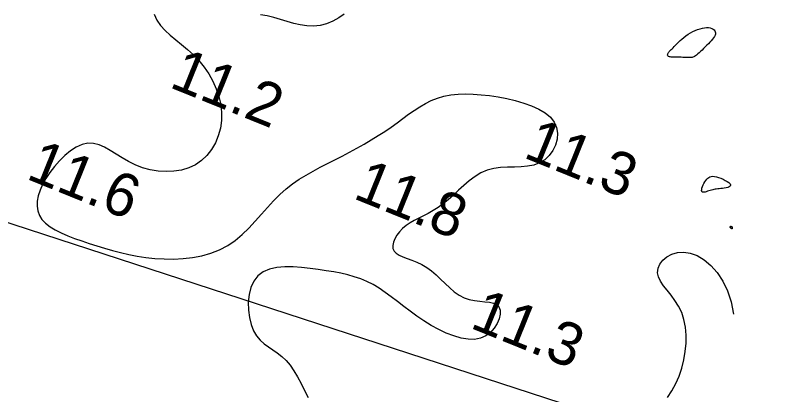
# Model space of a CAD drawing. Extents: x 3040093 to 3056816, y 408076 to 509144.
# Drawn here: x 3043905.5 to 3043994.5, y 438584.6 to 438628.7 of the extents above; entities that cross this region are included whole.
import ezdxf

# ---------------------------------------------------------------- set-up
doc = ezdxf.new("R2010")
doc.units = 0
for name, color, linetype in [('V-ANNO-TEXT', 7, 'Continuous'), ('V-CHAN-CONT-EL12-1112', 7, 'Continuous'), ('V-TOPO-SOUN-0810', 7, 'Continuous')]:
    doc.layers.add(name, color=color, linetype=linetype)

msp = doc.modelspace()

# ---------------------------------------------------------------- linework, layer by layer
at = {"layer": 'V-ANNO-TEXT'}
msp.add_line((3042957.419, 438912.824), (3044893.219, 438282.936), dxfattribs=at)
at = {"layer": 'V-CHAN-CONT-EL12-1112'}
for points in [[(3043921.691, 438628.841), (3043922, 438628.145), (3043922.427, 438627.521), (3043922.95, 438626.947), (3043923.548, 438626.403), (3043924.199, 438625.87), (3043924.88, 438625.328), (3043925.571, 438624.755), (3043926.248, 438624.132), (3043926.893, 438623.443), (3043927.492, 438622.693), (3043928.035, 438621.89), (3043928.512, 438621.044), (3043928.911, 438620.164), (3043929.221, 438619.259), (3043929.433, 438618.338), (3043929.536, 438617.41), (3043929.521, 438616.484), (3043929.39, 438615.576), (3043929.151, 438614.7), (3043928.807, 438613.872), (3043928.364, 438613.105), (3043927.828, 438612.417), (3043927.203, 438611.821), (3043926.495, 438611.334), (3043925.712, 438610.966), (3043924.869, 438610.714), (3043923.981, 438610.574), (3043923.068, 438610.538), (3043922.145, 438610.6), (3043921.231, 438610.754), (3043920.341, 438610.994), (3043919.493, 438611.314), (3043918.7, 438611.703), (3043917.956, 438612.134), (3043917.251, 438612.575), (3043916.576, 438612.996), (3043915.921, 438613.364), (3043915.275, 438613.648), (3043914.63, 438613.816), (3043913.975, 438613.838), (3043913.303, 438613.69), (3043912.624, 438613.389), (3043911.951, 438612.958), (3043911.294, 438612.423), (3043910.668, 438611.808), (3043910.083, 438611.137), (3043909.553, 438610.436), (3043909.091, 438609.73), (3043908.706, 438609.038), (3043908.405, 438608.368), (3043908.193, 438607.723), (3043908.074, 438607.105), (3043908.053, 438606.517), (3043908.136, 438605.962), (3043908.326, 438605.443), (3043908.629, 438604.962), (3043909.045, 438604.523), (3043909.566, 438604.119), (3043910.177, 438603.748), (3043910.867, 438603.403), (3043911.62, 438603.079), (3043912.425, 438602.772), (3043913.269, 438602.477), (3043914.137, 438602.189), (3043915.02, 438601.903), (3043915.918, 438601.626), (3043916.833, 438601.361), (3043917.769, 438601.115), (3043918.728, 438600.895), (3043919.713, 438600.705), (3043920.726, 438600.551), (3043921.772, 438600.439), (3043922.849, 438600.376), (3043923.948, 438600.368), (3043925.054, 438600.425), (3043926.156, 438600.553), (3043927.239, 438600.76), (3043928.29, 438601.055), (3043929.297, 438601.445), (3043930.245, 438601.938), (3043931.127, 438602.537), (3043931.949, 438603.224), (3043932.723, 438603.975), (3043933.462, 438604.767), (3043934.177, 438605.577), (3043934.88, 438606.38), (3043935.584, 438607.154), (3043936.299, 438607.876), (3043937.036, 438608.527), (3043937.795, 438609.114), (3043938.574, 438609.647), (3043939.371, 438610.137), (3043940.184, 438610.596), (3043941.011, 438611.036), (3043941.85, 438611.466), (3043942.699, 438611.899), (3043943.555, 438612.343), (3043944.413, 438612.8), (3043945.267, 438613.268), (3043946.111, 438613.745), (3043946.939, 438614.23), (3043947.745, 438614.722), (3043948.522, 438615.219), (3043949.266, 438615.72), (3043949.972, 438616.223), (3043950.648, 438616.719), (3043951.305, 438617.201), (3043951.953, 438617.659), (3043952.602, 438618.085), (3043953.263, 438618.471), (3043953.947, 438618.806), (3043954.663, 438619.084), (3043955.42, 438619.297), (3043956.218, 438619.446), (3043957.053, 438619.536), (3043957.924, 438619.57), (3043958.828, 438619.551), (3043959.762, 438619.484), (3043960.724, 438619.371), (3043961.712, 438619.217), (3043962.718, 438619.023), (3043963.721, 438618.788), (3043964.696, 438618.506), (3043965.617, 438618.176), (3043966.458, 438617.793), (3043967.194, 438617.353), (3043967.799, 438616.853), (3043968.248, 438616.288), (3043968.522, 438615.66), (3043968.628, 438614.991), (3043968.58, 438614.305), (3043968.394, 438613.629), (3043968.083, 438612.989), (3043967.662, 438612.411), (3043967.144, 438611.921), (3043966.545, 438611.544), (3043965.879, 438611.297), (3043965.159, 438611.157), (3043964.398, 438611.089), (3043963.61, 438611.062), (3043962.808, 438611.042), (3043962.005, 438610.997), (3043961.215, 438610.891), (3043960.452, 438610.694), (3043959.725, 438610.381), (3043959.033, 438609.968), (3043958.37, 438609.479), (3043957.732, 438608.94), (3043957.114, 438608.376), (3043956.51, 438607.812), (3043955.916, 438607.272), (3043955.328, 438606.782), (3043954.741, 438606.36), (3043954.158, 438605.998), (3043953.585, 438605.682), (3043953.026, 438605.396), (3043952.486, 438605.126), (3043951.969, 438604.857), (3043951.481, 438604.575), (3043951.026, 438604.264), (3043950.61, 438603.915), (3043950.241, 438603.535), (3043949.931, 438603.136), (3043949.689, 438602.732), (3043949.526, 438602.333), (3043949.451, 438601.954), (3043949.475, 438601.605), (3043949.609, 438601.299), (3043949.857, 438601.044), (3043950.207, 438600.828), (3043950.639, 438600.634), (3043951.137, 438600.444), (3043951.681, 438600.243), (3043952.255, 438600.013), (3043952.839, 438599.737), (3043953.415, 438599.399), (3043953.971, 438598.987), (3043954.508, 438598.521), (3043955.034, 438598.021), (3043955.556, 438597.514), (3043956.082, 438597.021), (3043956.619, 438596.567), (3043957.175, 438596.175), (3043957.756, 438595.869), (3043958.366, 438595.664), (3043958.988, 438595.539), (3043959.601, 438595.464), (3043960.185, 438595.409), (3043960.719, 438595.345), (3043961.182, 438595.243), (3043961.554, 438595.072), (3043961.814, 438594.803), (3043961.946, 438594.418), (3043961.951, 438593.94), (3043961.836, 438593.407), (3043961.607, 438592.853), (3043961.272, 438592.314), (3043960.836, 438591.826), (3043960.306, 438591.425), (3043959.688, 438591.147), (3043958.991, 438591.019), (3043958.227, 438591.032), (3043957.412, 438591.171), (3043956.561, 438591.419), (3043955.688, 438591.76), (3043954.808, 438592.178), (3043953.937, 438592.656), (3043953.088, 438593.178), (3043952.275, 438593.729), (3043951.493, 438594.295), (3043950.738, 438594.866), (3043950.005, 438595.431), (3043949.286, 438595.977), (3043948.577, 438596.493), (3043947.872, 438596.968), (3043947.165, 438597.39), (3043946.452, 438597.751), (3043945.725, 438598.056), (3043944.98, 438598.312), (3043944.211, 438598.528), (3043943.414, 438598.712), (3043942.582, 438598.871), (3043941.71, 438599.014), (3043940.793, 438599.148), (3043939.831, 438599.278), (3043938.843, 438599.386), (3043937.853, 438599.452), (3043936.888, 438599.456), (3043935.971, 438599.375), (3043935.128, 438599.19), (3043934.383, 438598.88), (3043933.761, 438598.423), (3043933.282, 438597.809), (3043932.94, 438597.066), (3043932.728, 438596.232), (3043932.634, 438595.344), (3043932.65, 438594.441), (3043932.766, 438593.561), (3043932.971, 438592.741), (3043933.257, 438592.019), (3043933.614, 438591.422), (3043934.029, 438590.932), (3043934.489, 438590.52), (3043934.983, 438590.155), (3043935.496, 438589.808), (3043936.018, 438589.451), (3043936.534, 438589.052), (3043937.033, 438588.584), (3043937.505, 438588.023), (3043937.952, 438587.377), (3043938.379, 438586.663), (3043938.792, 438585.894), (3043939.195, 438585.087), (3043939.595, 438584.256)], [(3043943.816, 438628.862), (3043943.194, 438628.426), (3043942.499, 438628.039), (3043941.756, 438627.729), (3043940.991, 438627.524), (3043940.225, 438627.443), (3043939.462, 438627.472), (3043938.699, 438627.587), (3043937.937, 438627.765), (3043937.172, 438627.982), (3043936.403, 438628.216), (3043935.63, 438628.441), (3043934.85, 438628.636), (3043934.063, 438628.785)], [(3043981.444, 438584.283), (3043981.949, 438585.059), (3043982.396, 438585.884), (3043982.779, 438586.756), (3043983.095, 438587.676), (3043983.341, 438588.629), (3043983.51, 438589.6), (3043983.601, 438590.572), (3043983.608, 438591.529), (3043983.528, 438592.454), (3043983.356, 438593.332), (3043983.089, 438594.146), (3043982.73, 438594.884), (3043982.304, 438595.554), (3043981.847, 438596.166), (3043981.393, 438596.734), (3043980.975, 438597.267), (3043980.627, 438597.779), (3043980.383, 438598.28), (3043980.278, 438598.782), (3043980.336, 438599.29), (3043980.549, 438599.786), (3043980.899, 438600.243), (3043981.368, 438600.637), (3043981.939, 438600.941), (3043982.596, 438601.131), (3043983.319, 438601.18), (3043984.092, 438601.064), (3043984.895, 438600.763), (3043985.703, 438600.278), (3043986.488, 438599.618), (3043987.223, 438598.79), (3043987.88, 438597.802), (3043988.431, 438596.662), (3043988.849, 438595.377), (3043989.107, 438593.956)]]:
    msp.add_lwpolyline(points, dxfattribs=at)
for points in [[(3043981.586, 438624.434), (3043981.641, 438624.499), (3043981.705, 438624.567), (3043981.781, 438624.643), (3043981.87, 438624.728), (3043981.972, 438624.827), (3043982.088, 438624.941), (3043982.219, 438625.073), (3043982.367, 438625.225), (3043982.531, 438625.394), (3043982.71, 438625.576), (3043982.906, 438625.765), (3043983.116, 438625.958), (3043983.341, 438626.151), (3043983.581, 438626.338), (3043983.835, 438626.515), (3043984.102, 438626.679), (3043984.378, 438626.827), (3043984.66, 438626.957), (3043984.943, 438627.069), (3043985.222, 438627.159), (3043985.493, 438627.228), (3043985.751, 438627.272), (3043985.994, 438627.29), (3043986.215, 438627.281), (3043986.414, 438627.247), (3043986.588, 438627.191), (3043986.735, 438627.115), (3043986.854, 438627.022), (3043986.943, 438626.914), (3043987, 438626.795), (3043987.022, 438626.666), (3043987.01, 438626.531), (3043986.965, 438626.389), (3043986.89, 438626.241), (3043986.79, 438626.086), (3043986.667, 438625.926), (3043986.525, 438625.759), (3043986.367, 438625.586), (3043986.196, 438625.408), (3043986.016, 438625.225), (3043985.83, 438625.039), (3043985.642, 438624.856), (3043985.457, 438624.678), (3043985.277, 438624.509), (3043985.106, 438624.353), (3043984.949, 438624.215), (3043984.809, 438624.097), (3043984.688, 438624.003), (3043984.583, 438623.93), (3043984.486, 438623.877), (3043984.394, 438623.839), (3043984.299, 438623.816), (3043984.197, 438623.802), (3043984.081, 438623.797), (3043983.946, 438623.798), (3043983.788, 438623.801), (3043983.61, 438623.806), (3043983.418, 438623.812), (3043983.217, 438623.82), (3043983.012, 438623.827), (3043982.808, 438623.835), (3043982.612, 438623.841), (3043982.428, 438623.846), (3043982.26, 438623.85), (3043982.109, 438623.853), (3043981.975, 438623.857), (3043981.858, 438623.863), (3043981.756, 438623.872), (3043981.67, 438623.887), (3043981.598, 438623.907), (3043981.542, 438623.936), (3043981.5, 438623.972), (3043981.471, 438624.017), (3043981.455, 438624.067), (3043981.451, 438624.123), (3043981.459, 438624.183), (3043981.477, 438624.245), (3043981.504, 438624.308), (3043981.541, 438624.372)], [(3043985.999, 438609.658), (3043986.117, 438609.776), (3043986.244, 438609.869), (3043986.382, 438609.936), (3043986.537, 438609.976), (3043986.71, 438609.989), (3043986.906, 438609.974), (3043987.127, 438609.93), (3043987.374, 438609.857), (3043987.637, 438609.76), (3043987.901, 438609.646), (3043988.155, 438609.519), (3043988.384, 438609.387), (3043988.574, 438609.254), (3043988.714, 438609.127), (3043988.788, 438609.012), (3043988.788, 438608.913), (3043988.722, 438608.83), (3043988.603, 438608.761), (3043988.442, 438608.705), (3043988.252, 438608.658), (3043988.045, 438608.621), (3043987.834, 438608.59), (3043987.631, 438608.564), (3043987.445, 438608.542), (3043987.276, 438608.521), (3043987.12, 438608.501), (3043986.973, 438608.479), (3043986.832, 438608.454), (3043986.694, 438608.425), (3043986.554, 438608.39), (3043986.41, 438608.347), (3043986.259, 438608.297), (3043986.105, 438608.244), (3043985.954, 438608.194), (3043985.811, 438608.155), (3043985.681, 438608.131), (3043985.57, 438608.13), (3043985.484, 438608.158), (3043985.428, 438608.221), (3043985.405, 438608.323), (3043985.414, 438608.459), (3043985.449, 438608.619), (3043985.507, 438608.797), (3043985.585, 438608.983), (3043985.676, 438609.171), (3043985.779, 438609.351), (3043985.887, 438609.516)], [(3043988.753, 438604.132), (3043988.756, 438604.143), (3043988.759, 438604.153), (3043988.761, 438604.163), (3043988.764, 438604.171), (3043988.768, 438604.178), (3043988.773, 438604.183), (3043988.779, 438604.185), (3043988.786, 438604.186), (3043988.794, 438604.184), (3043988.804, 438604.181), (3043988.814, 438604.177), (3043988.825, 438604.172), (3043988.837, 438604.168), (3043988.849, 438604.164), (3043988.861, 438604.161), (3043988.874, 438604.16), (3043988.886, 438604.159), (3043988.898, 438604.158), (3043988.909, 438604.155), (3043988.921, 438604.15), (3043988.931, 438604.142), (3043988.942, 438604.129), (3043988.951, 438604.11), (3043988.959, 438604.086), (3043988.966, 438604.057), (3043988.971, 438604.025), (3043988.975, 438603.993), (3043988.976, 438603.961), (3043988.974, 438603.933), (3043988.97, 438603.909), (3043988.962, 438603.892), (3043988.951, 438603.883), (3043988.936, 438603.881), (3043988.92, 438603.885), (3043988.901, 438603.894), (3043988.882, 438603.907), (3043988.862, 438603.921), (3043988.842, 438603.937), (3043988.824, 438603.953), (3043988.807, 438603.967), (3043988.791, 438603.979), (3043988.777, 438603.991), (3043988.765, 438604.002), (3043988.755, 438604.012), (3043988.747, 438604.022), (3043988.74, 438604.031), (3043988.736, 438604.04), (3043988.734, 438604.05), (3043988.734, 438604.06), (3043988.735, 438604.069), (3043988.737, 438604.079), (3043988.74, 438604.09), (3043988.744, 438604.1), (3043988.747, 438604.111), (3043988.751, 438604.121)]]:
    msp.add_lwpolyline(points, close=True, dxfattribs=at)

# ---------------------------------------------------------------- texts
at = {"layer": 'V-TOPO-SOUN-0810'}
for s, p in [('11.2 ', (3043923.313, 438620.4)), ('11.3 ', (3043964.523, 438612.23)), ('11.6 ', (3043906.653, 438609.758)), ('11.8 ', (3043944.703, 438607.48)), ('11.3 ', (3043958.315, 438592.423))]:
    msp.add_text(s, height=5, rotation=338, dxfattribs=at).set_placement(p)

doc.saveas('drawing.dxf')
